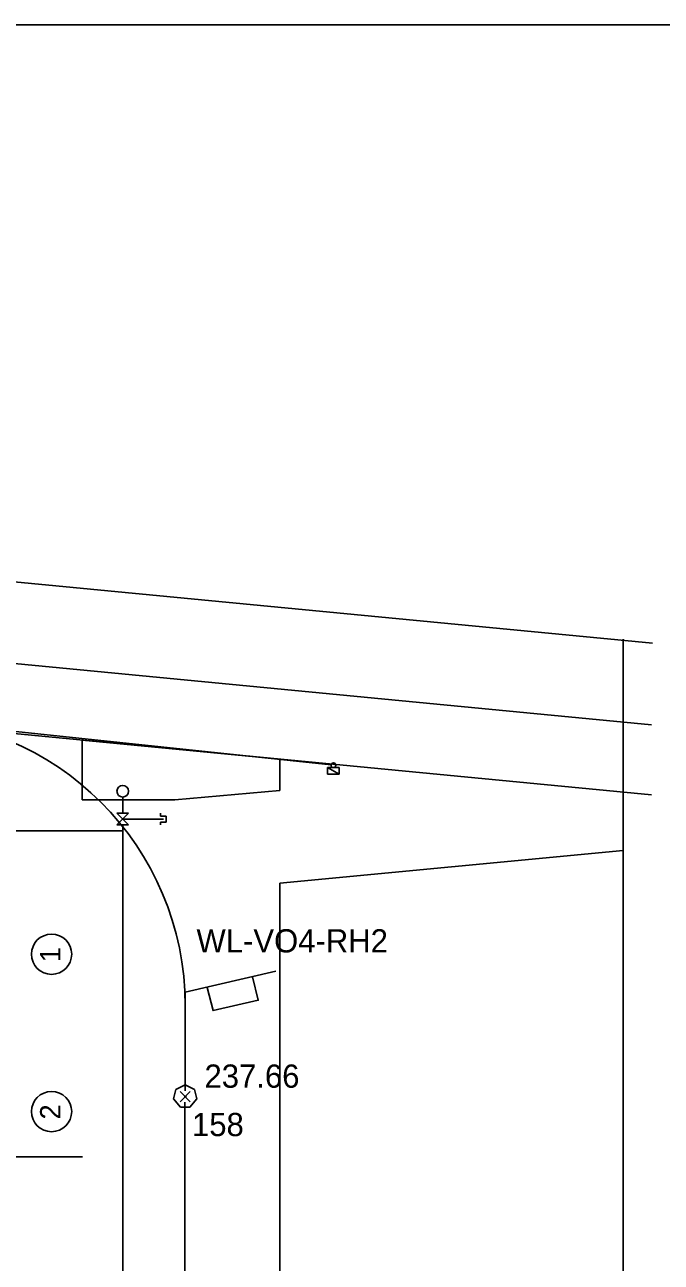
# Model space of a CAD drawing. Extents: x -264222 to -263592, y -1242345 to -1242048.
# Drawn here: x -263792.4 to -263764.9, y -1242101.2 to -1242047.9 of the extents above; entities that cross this region are included whole.
import ezdxf

# ---------------------------------------------------------------- set-up
doc = ezdxf.new("R2010")
doc.units = 0
for name, color, linetype in [('BOD_CISLO', 7, 'Continuous'), ('BOD_SYMBOL', 7, 'Continuous'), ('BOD_VYSKA', 7, 'Continuous'), ('HESCON_OSI_STAVBY_KFA', 7, 'Continuous'), ('KFA_2D_SITUACIA_DSP', 7, 'Continuous'), ('KFA_SO_62-1_VO_LAMPY_MERANE', 7, 'Continuous'), ('KFA_SO_62-1_VO_POPIS_LAMP_PROJEKT', 7, 'Continuous'), ('KFA_SO_62-1_VO_TRASA_KABLOV_PROJEKT', 7, 'Continuous'), ('RAM_NA_TLAC_1-500', 7, 'Continuous')]:
    doc.layers.add(name, color=color, linetype=linetype)

msp = doc.modelspace()

# ---------------------------------------------------------------- linework, layer by layer
at = {"layer": 'BOD_SYMBOL'}
for p, q in [((-263785.673, -1242094.308), (-263785.231, -1242093.866)), ((-263785.231, -1242094.308), (-263785.673, -1242093.866))]:
    msp.add_line(p, q, dxfattribs=at)
at = {"layer": 'HESCON_OSI_STAVBY_KFA'}
for centre in [(-263791.21, -1242087.958), (-263791.21, -1242094.733)]:
    msp.add_circle(centre, 0.867, dxfattribs=at)
at = {"layer": 'KFA_2D_SITUACIA_DSP'}
for p, q in [((-263765.318, -1242074.565), (-263863.949, -1242065.106)), ((-263765.364, -1242078.076), (-263864.283, -1242068.59)), ((-263765.366, -1242081.09), (-263864.57, -1242071.577)), ((-263766.58, -1242144.85), (-263766.58, -1242074.389)), ((-263779.165, -1242079.809), (-263809.416, -1242076.605)), ((-263781.371, -1242079.555), (-263789.893, -1242078.738)), ((-263789.893, -1242078.738), (-263789.893, -1242081.311)), ((-263781.371, -1242080.901), (-263781.371, -1242079.555)), ((-263779.316, -1242080.21), (-263779.316, -1242079.92)), ((-263779.316, -1242079.92), (-263778.816, -1242079.92)), ((-263778.816, -1242080.21), (-263779.316, -1242079.92)), ((-263778.816, -1242080.21), (-263779.316, -1242079.92)), ((-263779.316, -1242079.92), (-263779.316, -1242080.21)), ((-263778.816, -1242079.92), (-263778.816, -1242080.21)), ((-263778.816, -1242080.21), (-263779.316, -1242080.21)), ((-263779.316, -1242080.21), (-263778.816, -1242080.21)), ((-263785.893, -1242081.311), (-263781.371, -1242080.901)), ((-263789.893, -1242081.311), (-263785.893, -1242081.311)), ((-263788.143, -1242081.89), (-263788.143, -1242081.19)), ((-263787.893, -1242082.39), (-263788.393, -1242081.89)), ((-263788.393, -1242081.89), (-263787.893, -1242081.89)), ((-263787.893, -1242081.89), (-263788.393, -1242082.39)), ((-263788.143, -1242082.14), (-263786.393, -1242082.14)), ((-263786.518, -1242081.89), (-263786.518, -1242082.015)), ((-263786.518, -1242082.015), (-263786.268, -1242082.015)), ((-263786.268, -1242082.015), (-263786.268, -1242082.265)), ((-263788.143, -1242082.64), (-263924.143, -1242082.64)), ((-263788.393, -1242082.39), (-263787.893, -1242082.39)), ((-263788.143, -1242082.64), (-263788.143, -1242082.39)), ((-263788.143, -1242082.64), (-263788.143, -1242082.39)), ((-263788.143, -1242250.14), (-263788.143, -1242082.64)), ((-263786.268, -1242082.265), (-263786.518, -1242082.265)), ((-263786.518, -1242082.265), (-263786.518, -1242082.39)), ((-263798.754, -1242096.683), (-263789.874, -1242096.683))]:
    msp.add_line(p, q, dxfattribs=at)
msp.add_lwpolyline([(-263766.58, -1242083.485), (-263766.58, -1242201.01), (-263749.879, -1242212.113), (-263758.153, -1242224.365), (-263781.364, -1242208.936), (-263781.371, -1242084.903)], close=True, dxfattribs=at)
for centre, radius in [((-263779.066, -1242079.82), 0.1), ((-263788.143, -1242080.94), 0.25)]:
    msp.add_circle(centre, radius, dxfattribs=at)
at = {"layer": 'KFA_SO_62-1_VO_LAMPY_MERANE'}
for p, q in [((-263785.502, -1242094.087), (-263785.402, -1242094.087)), ((-263785.452, -1242094.087), (-263785.452, -1242094.087))]:
    msp.add_line(p, q, dxfattribs=at)
for points in [[(-263785.452, -1242093.587), (-263785.852, -1242093.787), (-263785.952, -1242094.187), (-263785.652, -1242094.537), (-263785.252, -1242094.537), (-263784.952, -1242094.187), (-263785.052, -1242093.787), (-263785.452, -1242093.587), (-263785.452, -1242089.587), (-263781.552, -1242088.687)], [(-263782.552, -1242088.937), (-263782.302, -1242089.937), (-263784.252, -1242090.387), (-263784.502, -1242089.387)]]:
    msp.add_lwpolyline(points, dxfattribs=at)
at = {"layer": 'KFA_SO_62-1_VO_TRASA_KABLOV_PROJEKT'}
for p, q in [((-263785.452, -1242090.175), (-263785.452, -1242093.833)), ((-263785.465, -1242094.333), (-263785.465, -1242109.833))]:
    msp.add_line(p, q, dxfattribs=at)
msp.add_arc((-263797.838, -1242090.175), 12.385, 0, 90, dxfattribs=at)
at = {"layer": 'RAM_NA_TLAC_1-500'}
msp.add_lwpolyline([(-264221.898, -1242344.938), (-263591.898, -1242344.938), (-263591.898, -1242047.938), (-264221.898, -1242047.938)], close=True, dxfattribs=at)

# ---------------------------------------------------------------- texts
at = {"layer": 'BOD_CISLO'}
msp.add_text('158', height=1, dxfattribs=at).set_placement((-263785.159, -1242095.79))
at = {"layer": 'BOD_VYSKA'}
msp.add_text('237.66', height=1, dxfattribs=at).set_placement((-263784.62, -1242093.705))
at = {"layer": 'HESCON_OSI_STAVBY_KFA'}
for s, p in [('1', (-263790.829, -1242088.298)), ('2', (-263790.829, -1242095.073))]:
    msp.add_text(s, height=0.875, rotation=90, dxfattribs=at).set_placement(p)
at = {"layer": 'KFA_SO_62-1_VO_POPIS_LAMP_PROJEKT'}
msp.add_text('WL-VO4-RH2', height=1, dxfattribs=at).set_placement((-263784.966, -1242087.881))

doc.saveas('drawing.dxf')
